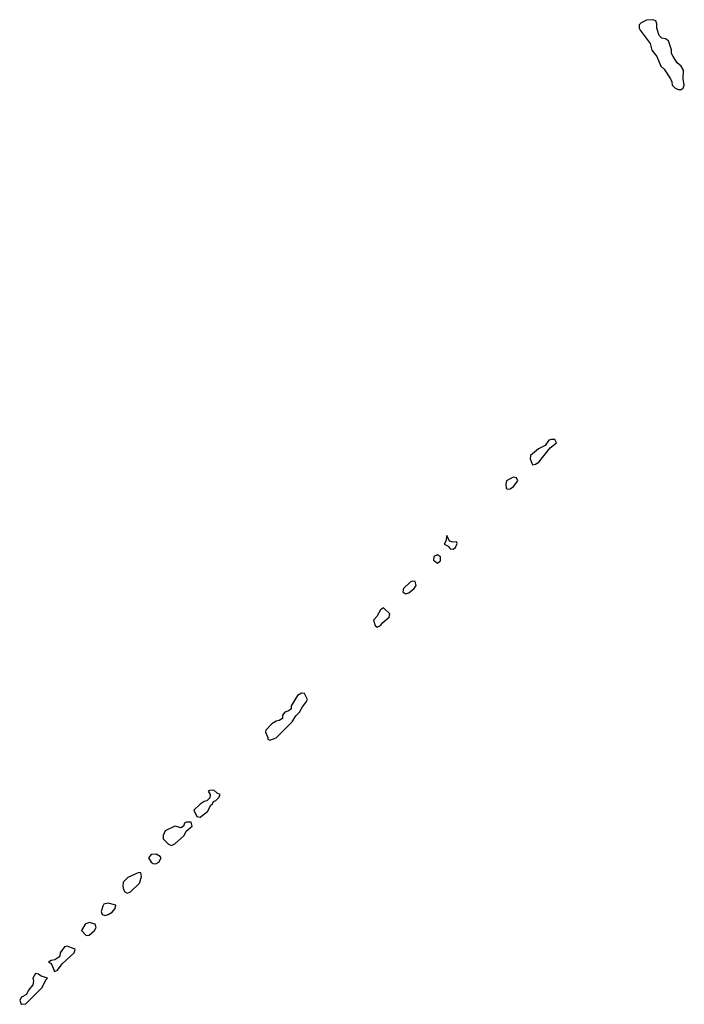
# Model space of a CAD drawing. Header units: inches. Extents: x 2701323 to 2964515, y 494916 to 722124.
# Tile 338 of 656: x 2770391 to 2774589, y 686964 to 693183. Entities that reach past the tile are written whole.
import ezdxf

# ---------------------------------------------------------------- set-up
doc = ezdxf.new("R2010")
doc.units = ezdxf.units.IN
doc.header["$MEASUREMENT"] = 0
doc.layers.add('C7678', color=7, linetype='Continuous')
doc.layers.add('C7679', color=7, linetype='Continuous')

msp = doc.modelspace()

# ---------------------------------------------------------------- linework, layer by layer
at = {"layer": 'C7678', "color": 2, "elevation": 10}
for points in [[(2773090, 689926), (2773082, 689890), (2773072, 689870), (2773097.3, 689857.3), (2773110, 689841), (2773130, 689838.8), (2773144, 689850), (2773155.3, 689875.3), (2773150, 689886), (2773130, 689882), (2773106, 689890)], [(2773030, 689803.7), (2773006.7, 689793.3), (2773004.9, 689770), (2773030, 689750.7), (2773050, 689766), (2773049.2, 689790)], [(2772870, 689636), (2772858, 689630), (2772816, 689590), (2772811.3, 689570), (2772820.7, 689560.7), (2772830, 689556), (2772850, 689562.8), (2772882.7, 689590), (2772895.1, 689610), (2772890, 689634)], [(2772690, 689468.7), (2772670, 689455.3), (2772647.3, 689412.7), (2772626.8, 689390), (2772636.9, 689356.9), (2772650, 689346.8), (2772670, 689356), (2772684.8, 689375.2), (2772725.2, 689410), (2772729, 689430)], [(2772170, 688929), (2772146.2, 688913.8), (2772106, 688850), (2772106, 688830), (2772090, 688817.2), (2772064.7, 688810), (2772051, 688790), (2772050, 688769), (2772030, 688757.2), (2772010, 688753.2), (2771983.4, 688736.6), (2771945.2, 688694.8), (2771943.5, 688683.5), (2771958, 688650), (2771958, 688638), (2771970, 688632), (2772010, 688647.3), (2772111.1, 688748.9), (2772134.2, 688785.8), (2772159.3, 688810), (2772176.5, 688843.5), (2772199, 688870), (2772209, 688890), (2772190, 688928)], [(2771616.4, 688316.4), (2771590, 688315.3), (2771582, 688310), (2771594, 688290), (2771592, 688268), (2771574, 688250), (2771555.3, 688244.7), (2771530, 688229.2), (2771492, 688190), (2771510, 688151.3), (2771530, 688146.8), (2771577.7, 688182.3), (2771598, 688222), (2771608, 688230), (2771615.3, 688244.7), (2771630, 688252), (2771648, 688270), (2771658, 688290), (2771638, 688298)], [(2771474.8, 688114.8), (2771445.4, 688114.6), (2771431.1, 688108.9), (2771424.7, 688090), (2771410, 688079), (2771370, 688089), (2771310, 688059), (2771298, 688030), (2771296.3, 688010), (2771330, 687976), (2771350, 687966.8), (2771370, 687978), (2771429, 688030), (2771442.7, 688057.3), (2771480.9, 688090)], [(2771252.5, 687912.5), (2771222, 687910), (2771204.7, 687890), (2771222, 687862), (2771234, 687854), (2771250, 687850.7), (2771270, 687862.8), (2771284, 687890), (2771278.6, 687898.6)], [(2771143.6, 687796.4), (2771074.6, 687765.4), (2771044.7, 687735.3), (2771041.6, 687710), (2771046, 687690), (2771055.2, 687675.2), (2771070, 687666), (2771090, 687674.9), (2771147, 687730), (2771161.2, 687770), (2771155.3, 687795.3)], [(2770950, 687602.9), (2770923.4, 687596.6), (2770915.2, 687584.8), (2770904.7, 687550), (2770911.1, 687531.1), (2770930, 687524.7), (2770950, 687530.6), (2770974.3, 687545.7), (2770993.2, 687570), (2770998, 687590)], [(2770830, 687480.9), (2770804.7, 687470), (2770781, 687430), (2770810, 687398), (2770830, 687401), (2770863.7, 687430), (2770874.5, 687450), (2770868.7, 687470)], [(2770690, 687332), (2770673.4, 687326.6), (2770646, 687290), (2770644.7, 687270), (2770638, 687262), (2770614, 687246), (2770590, 687242), (2770572, 687230), (2770584.9, 687224.9), (2770593.2, 687213.2), (2770610, 687171), (2770630, 687181), (2770659.3, 687220.7), (2770736, 687290), (2770741.2, 687310), (2770735.3, 687315.3)], [(2770490, 687158), (2770474.8, 687130), (2770477.3, 687110), (2770473.2, 687086.8), (2770446, 687054), (2770433.2, 687026.8), (2770402, 687010), (2770391, 686990), (2770398, 686970), (2770404.5, 686964.5), (2770430, 686967.3), (2770531.6, 687068.4), (2770558, 687122), (2770566, 687130), (2770523.3, 687143.3), (2770510, 687155.3)]]:
    msp.add_lwpolyline(points, close=True, dxfattribs=at)
at = {"layer": 'C7679', "color": 2, "elevation": 10}
for points in [[(2774390, 693182.7), (2774350, 693179.5), (2774316.3, 693163.7), (2774304, 693150), (2774304.4, 693130), (2774310, 693116), (2774373.2, 693033.2), (2774384.9, 692990), (2774414.8, 692950), (2774440.7, 692890), (2774462.8, 692870), (2774502.8, 692810), (2774511, 692790), (2774511.3, 692770), (2774530, 692751.3), (2774550, 692741), (2774570, 692741), (2774582, 692750), (2774589, 692770), (2774582.7, 692810), (2774583.2, 692863.2), (2774570, 692888.7), (2774544, 692910), (2774518, 692950), (2774508.7, 692970), (2774507.3, 692992.7), (2774488.9, 693048.9), (2774470, 693062), (2774446.6, 693066.6), (2774430, 693082), (2774415.1, 693130), (2774416, 693156), (2774410, 693175.3)], [(2773747.9, 690532.1), (2773733.4, 690526.6), (2773710, 690494), (2773667.7, 690472.3), (2773618, 690430), (2773614.8, 690410), (2773630, 690371.3), (2773650, 690374.8), (2773670, 690387.3), (2773741.6, 690478.4), (2773780.7, 690510), (2773772, 690532)], [(2773507.3, 690292.7), (2773466, 690270), (2773460.7, 690250), (2773464, 690224), (2773470, 690218), (2773490, 690219.1), (2773510, 690234.8), (2773537.2, 690270), (2773529, 690289)]]:
    msp.add_lwpolyline(points, close=True, dxfattribs=at)

doc.saveas('drawing.dxf')
